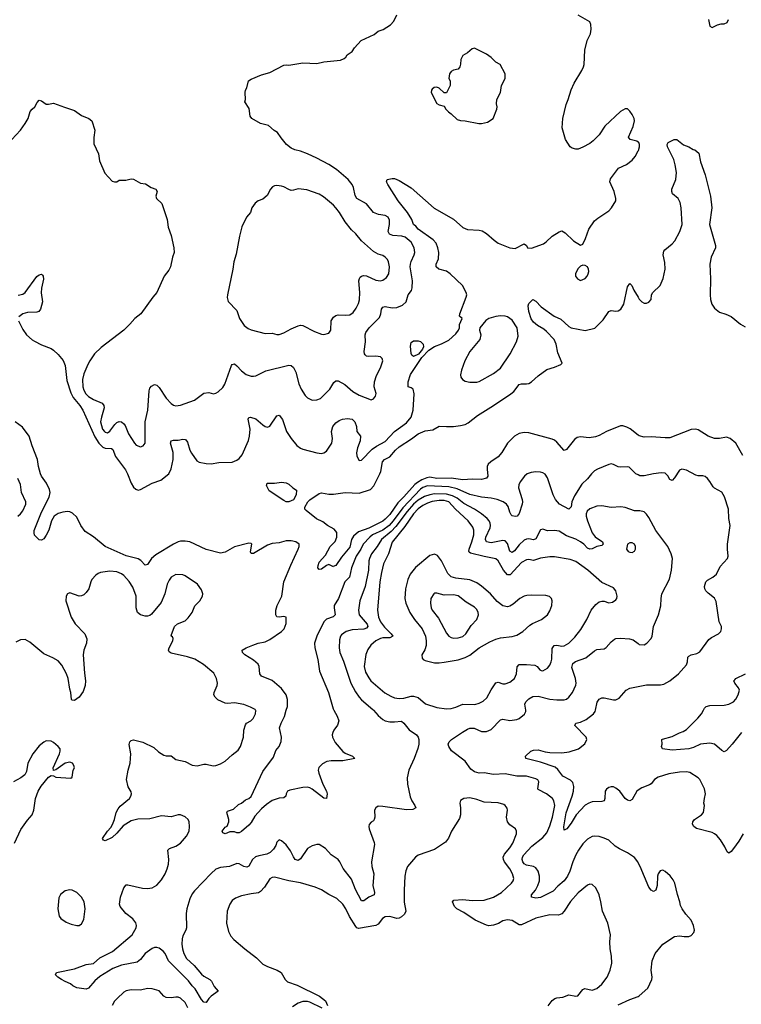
# Model space of a CAD drawing. Header units: inches. Extents: x 2057696 to 2160536, y 827480 to 1016834.
# Tile 278 of 422: x 2064744 to 2070877, y 957499 to 965870. Entities that reach past the tile are written whole.
import ezdxf

# ---------------------------------------------------------------- set-up
doc = ezdxf.new("R2010")
doc.units = ezdxf.units.IN
doc.header["$MEASUREMENT"] = 0
for name, color, linetype in [('C0965', 7, 'Continuous'), ('C0966', 7, 'Continuous'), ('C0975', 7, 'Continuous'), ('C0976', 7, 'Continuous')]:
    doc.layers.add(name, color=color, linetype=linetype)

msp = doc.modelspace()

# ---------------------------------------------------------------- linework, layer by layer
at = {"layer": 'C0965', "color": 5}
for points, elevation in [([(2067750, 960000), (2067790, 959954), (2067830, 959921.3), (2067850, 959910.4), (2067890, 959901.3), (2067930, 959899.5), (2067990, 959906), (2068010, 959890.5), (2068053.6, 959833.6), (2068116.3, 959790), (2068130.5, 959770), (2068135.5, 959750), (2068134.9, 959710), (2068126.7, 959673.3), (2068096.4, 959590), (2068050.4, 959490), (2068036.7, 959423.3), (2068040.3, 959370), (2068062.3, 959262.3), (2068075.5, 959230), (2068103, 959190), (2068110.4, 959169.6), (2068084.1, 959155.9), (2068030, 959152.8), (2067830, 959182), (2067790, 959182.7), (2067770.5, 959169.5), (2067760.5, 959150), (2067763, 959090), (2067757.3, 959070), (2067750, 959059), (2067730, 959049.2), (2067713, 959027), (2067710.5, 959010), (2067714.4, 958990), (2067755.6, 958875.6), (2067758, 958858), (2067733.8, 958710), (2067737.3, 958670), (2067752.9, 958610), (2067745.3, 958510), (2067759.5, 958450), (2067755.5, 958430), (2067710, 958409.7), (2067670, 958379.5), (2067650, 958378), (2067596.6, 958476.6), (2067562.9, 958562.9), (2067493, 958653), (2067464.7, 958710), (2067449.7, 958730), (2067390, 958770.9), (2067343, 958823), (2067290, 958859.3), (2067270, 958859.3), (2067230, 958845.6), (2067190, 958822.9), (2067130, 958735.1), (2067110, 958720.7), (2067086.3, 958730), (2067070, 958752), (2067045.1, 958805.1), (2067010, 958854), (2066970, 958888.7), (2066950, 958898), (2066930, 958878), (2066920.7, 958850), (2066900.7, 958819.3), (2066873.4, 958790), (2066843.5, 958776.5), (2066777.2, 958762.8), (2066748, 958752), (2066723.2, 958730), (2066690, 958673), (2066674.8, 958665.2), (2066650, 958670.9), (2066610, 958693.3), (2066590, 958695.3), (2066527.7, 958672.3), (2066450, 958663.2), (2066410, 958648.8), (2066370, 958612.8), (2066230, 958465.4), (2066210, 958438), (2066190, 958396.2), (2066164.9, 958310), (2066158.6, 958270), (2066161.5, 958150), (2066156.1, 958130), (2066130, 958080.9), (2066123.5, 958056.5), (2066121.8, 958010), (2066127, 957970), (2066138.4, 957930), (2066161.2, 957890), (2066225.5, 957830), (2066290, 957754.6), (2066310, 957737.4), (2066359.1, 957710), (2066374.9, 957694.9), (2066396.3, 957650), (2066431, 957610), (2066370.2, 957569.8), (2066352, 957550), (2066330, 957514.5), (2066310, 957518), (2066290, 957541.3), (2066235.6, 957630), (2066210, 957655.1), (2066177.7, 957697.7), (2066009.4, 957869.4), (2065978.9, 957930), (2065963.9, 957950), (2065930, 957977.7), (2065910, 957983.1), (2065890, 957981.5), (2065870, 957973.1), (2065830, 957945.8), (2065811.4, 957930), (2065770, 957879.8), (2065741.4, 957858.6), (2065610, 957832.9), (2065536.4, 957803.6), (2065424.3, 957735.7), (2065381.5, 957698.5), (2065330, 957637.2), (2065310, 957629.2), (2065230, 957639), (2065196.5, 957656.5), (2065174.8, 957674.8), (2065130, 957692.3), (2065099, 957710), (2065069, 957730), (2065049, 957750), (2065058, 957770), (2065210, 957800.3), (2065310, 957838), (2065370, 957845.3), (2065425, 957895), (2065533, 957947), (2065699.1, 958090), (2065733.7, 958150), (2065735.8, 958170), (2065731.2, 958191.2), (2065705.1, 958225.1), (2065646, 958270), (2065599, 958330), (2065592.7, 958350), (2065601.6, 958410), (2065630, 958491), (2065650, 958514), (2065664.1, 958515.9), (2065786.4, 958486.4), (2065830, 958483.2), (2065870, 958489.3), (2065910, 958511.3), (2065950, 958556.9), (2065980.2, 958610), (2065997, 958650), (2066007.3, 958690), (2066011.6, 958731.6), (2066002.4, 958810), (2066016.2, 958823.8), (2066070, 958843.6), (2066111.5, 958870), (2066162.4, 958930), (2066183.6, 958970), (2066187.7, 959012.3), (2066184.7, 959050), (2066176.3, 959070), (2066150, 959094.5), (2066110, 959109.8), (2066090, 959110.8), (2066030, 959092.9), (2065950, 959100.3), (2065850, 959075.7), (2065747.9, 959072.1), (2065690, 959058.9), (2065624.6, 959015.4), (2065570, 958953.3), (2065530, 958918.4), (2065470, 958889.3), (2065455.3, 958895.3), (2065449, 958910), (2065489.7, 958970), (2065518.2, 959001.8), (2065532.5, 959027.5), (2065549.8, 959070), (2065564, 959130), (2065579.5, 959160.5), (2065597.5, 959182.5), (2065677.2, 959250), (2065689.2, 959270), (2065694, 959290), (2065690, 959306), (2065667, 959347), (2065652.3, 959410), (2065664.5, 959490), (2065682, 959550), (2065687.3, 959630), (2065672.9, 959707.1), (2065679, 959730), (2065690, 959741), (2065710, 959746.8), (2065790, 959727.7), (2065883.4, 959683.4), (2065924.4, 959644.4), (2065970, 959617.1), (2065990, 959610.4), (2066030, 959610.4), (2066070, 959581.6), (2066150, 959562.4), (2066210, 959533), (2066251.9, 959528.1), (2066310, 959542), (2066330, 959542), (2066386.9, 959526.9), (2066410, 959528.5), (2066450, 959543.7), (2066490, 959566.7), (2066550, 959620.5), (2066601.3, 959658.7), (2066619.6, 959690), (2066644.7, 959770), (2066649.7, 959830), (2066663.7, 959876.3), (2066671.1, 959888.9), (2066707, 959910), (2066727.3, 959930), (2066749.3, 959970), (2066750, 959998), (2066748.7, 960000)], 560), ([(2067413.2, 960000), (2067442, 959950), (2067455.5, 959910), (2067446.2, 959873.8), (2067413, 959830), (2067403.8, 959810), (2067399.3, 959790), (2067403, 959770), (2067425.8, 959725.8), (2067490, 959647.3), (2067510, 959634.9), (2067572, 959610), (2067590.8, 959590), (2067490, 959569.7), (2067390, 959569.7), (2067355.4, 959564.6), (2067316.3, 959543.7), (2067286.5, 959513.5), (2067280.3, 959490), (2067285.5, 959465.5), (2067320.4, 959370), (2067352.2, 959310), (2067357.1, 959290), (2067350, 959248.7), (2067330, 959253.2), (2067230, 959329.6), (2067210, 959339.7), (2067190, 959344.2), (2067150, 959342.4), (2067040, 959320), (2067020.4, 959310), (2067008.8, 959290), (2067006, 959270), (2066990, 959254), (2066950, 959252.9), (2066890, 959230.7), (2066841.5, 959198.5), (2066798.1, 959161.9), (2066741.7, 959098.3), (2066710, 959045.4), (2066690, 959021.3), (2066630, 958969), (2066610, 958958), (2066590, 958958), (2066570, 958966), (2066530, 958966), (2066488.9, 958948.9), (2066470, 958958), (2066466, 958970), (2066490, 959004.7), (2066506, 959014), (2066522.7, 959050), (2066522.7, 959070), (2066505.2, 959130), (2066510, 959142), (2066561.2, 959158.8), (2066603.3, 959196.7), (2066629.6, 959210.4), (2066663.3, 959236.7), (2066691.4, 959248.6), (2066710, 959266.8), (2066810, 959479.1), (2066899.6, 959600.4), (2066922, 959658), (2066950, 959690.8), (2066965.6, 959734.4), (2066968.2, 959770), (2066953.3, 959850), (2066965.1, 959890), (2066993.4, 959946.6), (2067009.9, 960000)], 540), ([(2070000, 958703.2), (2069996.2, 958710), (2069968.1, 958748.1), (2069910, 958787.6), (2069840.7, 958820.7), (2069805.2, 958845.2), (2069750, 958894), (2069710, 958912.8), (2069670, 958924.7), (2069630, 958929.7), (2069610, 958926.6), (2069570, 958903.9), (2069530, 958863.5), (2069491.8, 958810), (2069471.1, 958768.9), (2069445.5, 958710), (2069419.8, 958630), (2069399, 958590), (2069370, 958549.8), (2069317, 958503), (2069278.8, 958461.2), (2069170, 958406.6), (2069130, 958401.5), (2069093.2, 958410), (2069093.3, 958430), (2069128.9, 958471.1), (2069147.8, 958510), (2069160.2, 958550), (2069162.9, 958590), (2069151.6, 958630), (2069130, 958660.9), (2069110, 958671.4), (2069050, 958682), (2069030, 958694.5), (2069019, 958710), (2069014.3, 958730), (2069018.4, 958750), (2069029.8, 958770), (2069097.4, 958842.6), (2069190, 958918), (2069223.4, 958956.6), (2069250, 959018), (2069272.7, 959090), (2069290.6, 959190), (2069284.5, 959230), (2069272.1, 959250), (2069222.2, 959290), (2069150, 959324.5), (2069146.9, 959330), (2069154.5, 959390), (2069146.6, 959406.6), (2069130, 959417.6), (2069050, 959438.8), (2068970, 959439.8), (2068870, 959459.8), (2068770, 959454.2), (2068690, 959466.8), (2068650, 959463.1), (2068610, 959474.8), (2068579.4, 959499.4), (2068530, 959565.6), (2068413.9, 959653.9), (2068389.7, 959689.7), (2068385.6, 959710), (2068394, 959730), (2068414.5, 959750), (2068505.8, 959814.2), (2068550, 959838.9), (2068570, 959845.7), (2068605.9, 959845.9), (2068670, 959819.3), (2068710, 959819.3), (2068750, 959836.3), (2068830, 959916.4), (2068850, 959923.1), (2068910, 959912.4), (2068970, 959921.6), (2068990, 959930.5), (2069034.1, 959965.9), (2069046.3, 959990), (2069044.8, 960000)], 560), ([(2070000, 959318.5), (2069990, 959311.8), (2069950, 959239.3), (2069930, 959227.8), (2069910, 959235.1), (2069889.8, 959249.8), (2069842.9, 959310), (2069810, 959337), (2069790, 959347), (2069770, 959347.3), (2069750, 959341.6), (2069730, 959327), (2069720.3, 959310), (2069716.5, 959250), (2069710.2, 959229.8), (2069690, 959222.6), (2069610, 959220.4), (2069580.5, 959210), (2069550, 959192.1), (2069472.8, 959110), (2069430, 959038.4), (2069394.4, 958990), (2069370, 958979), (2069367, 959007), (2069388.1, 959128.1), (2069440.6, 959270), (2069449.8, 959310), (2069453.6, 959350), (2069443.8, 959383.8), (2069424.7, 959404.7), (2069359.6, 959439.6), (2069316.7, 959496.7), (2069294.1, 959514.1), (2069170, 959558), (2069045.2, 959590), (2069041.2, 959610), (2069087.3, 959650), (2069110, 959658.9), (2069150, 959662.3), (2069210, 959644.7), (2069250, 959638.9), (2069350, 959638.3), (2069413, 959647), (2069492.3, 959670), (2069547.5, 959712.5), (2069563.7, 959750), (2069558, 959770), (2069462.9, 959870), (2069469.3, 959890), (2069510, 959899.1), (2069559.1, 959920.9), (2069619.6, 959970), (2069634.7, 959990), (2069637, 960000)], 540), ([(2064698.4, 958870), (2064754.1, 958985.9), (2064810, 959066), (2064849.4, 959110.6), (2064865.2, 959150), (2064879.5, 959250), (2064902, 959310), (2064925.3, 959354.7), (2064990, 959431.3), (2065010, 959444.7), (2065030, 959442), (2065050.7, 959430.7), (2065177.2, 959422.8), (2065189, 959431), (2065197.2, 959490), (2065209, 959510), (2065205.2, 959530), (2065193.2, 959550), (2065170, 959558.4), (2065130, 959549.6), (2065050, 959493.2), (2065030, 959488), (2065027.3, 959510), (2065082.8, 959630), (2065088.7, 959650), (2065087.1, 959670), (2065072.2, 959692.2), (2065030, 959724.8), (2065010, 959735.6), (2064970, 959738.2), (2064950, 959728.6), (2064910, 959696.8), (2064855.9, 959630), (2064812.3, 959550), (2064800.4, 959479.6), (2064788.4, 959451.6), (2064754.4, 959425.6), (2064690, 959391.8)], 580), ([(2069234.2, 957485.8), (2069268, 957532), (2069291.5, 957548.5), (2069310, 957554.9), (2069359.3, 957560.7), (2069410, 957580.3), (2069470, 957568.9), (2069488, 957572), (2069530, 957624.9), (2069546.7, 957633.3), (2069610, 957620.3), (2069650, 957634.9), (2069690, 957670.3), (2069735.4, 957730), (2069762, 957790), (2069776.9, 957850), (2069774, 957910), (2069760.9, 957970), (2069759.5, 958030), (2069765.1, 958090), (2069741.6, 958190), (2069696.3, 958290), (2069684.2, 958370), (2069669.6, 958429.6), (2069641.2, 958490), (2069610, 958519), (2069590, 958521.2), (2069570, 958512.3), (2069490, 958446), (2069426.4, 958373.6), (2069370.1, 958289.9), (2069350, 958269.7), (2069323, 958257), (2069250, 958258.8), (2069130, 958232.1), (2069010, 958174), (2068990, 958174.7), (2068930, 958211.1), (2068890, 958216.8), (2068850, 958209.8), (2068812.8, 958187.2), (2068770, 958171.6), (2068730, 958167.7), (2068710, 958171.7), (2068616.1, 958216.1), (2068519.3, 958279.3), (2068458.4, 958310), (2068439.7, 958330), (2068420.9, 958370), (2068434.5, 958385.5), (2068508.7, 958391.3), (2068590, 958382.6), (2068690, 958386), (2068770, 958409.5), (2068838.5, 958450), (2068924.2, 958530), (2068938.7, 958550), (2068942.6, 958570), (2068931.8, 958610), (2068909.8, 958650), (2068864, 958710), (2068854.6, 958730), (2068854, 958750), (2068865.2, 958774.8), (2068910.7, 958830), (2068934.2, 958870), (2068965.1, 958950), (2068967.3, 958970), (2068958, 958990), (2068910, 959025.6), (2068889.6, 959050), (2068881.3, 959090), (2068889.6, 959150), (2068887.5, 959167.5), (2068869.7, 959189.7), (2068857.1, 959197.1), (2068810, 959213.3), (2068690, 959219.1), (2068630, 959240.3), (2068570, 959253.3), (2068518, 959250), (2068490, 959232.3), (2068484.4, 959210), (2068490.4, 959170), (2068490.5, 959110), (2068481.6, 959078.4), (2068412.7, 958970), (2068387.9, 958912.1), (2068362.8, 958877.3), (2068270, 958815.6), (2068130, 958767.3), (2068107.7, 958750), (2068038.7, 958670), (2068025.9, 958634.1), (2068018.3, 958590), (2068012.8, 958470), (2068011.3, 958368.7), (2068025.8, 958290), (2068014.9, 958265.1), (2067990, 958242.4), (2067970, 958231.7), (2067950, 958229.8), (2067890, 958246.5), (2067850, 958243.8), (2067827.8, 958230), (2067790, 958180.4), (2067770.5, 958170), (2067623.5, 958143.5), (2067610, 958148.2), (2067601.1, 958161), (2067546.9, 958246.9), (2067516.5, 958310), (2067490, 958349.7), (2067437.8, 958397.8), (2067371.8, 958431.8), (2067310, 958474), (2067255.2, 958495.2), (2067130, 958533.5), (2067030, 958549.7), (2066910, 958579.7), (2066890, 958577.4), (2066870, 958565.1), (2066824.4, 958495.6), (2066790, 958458.3), (2066772.6, 958447.4), (2066710, 958438.7), (2066630, 958420.5), (2066577.7, 958402.3), (2066550, 958380.9), (2066528.9, 958351.1), (2066507.5, 958292.5), (2066501.7, 958190), (2066519, 958119), (2066539.2, 958079.2), (2066563, 958050), (2066657.1, 957970), (2066755.3, 957895.3), (2066810, 957841.3), (2066850, 957819.5), (2066931, 957790), (2066966.8, 957770), (2066999.1, 957710), (2067020.7, 957690), (2067102.2, 957662.2), (2067290.7, 957570), (2067342.8, 957530), (2067361, 957490)], 580), ([(2066173.5, 957470), (2066150, 957515.1), (2066110, 957552.8), (2066090, 957560.5), (2066070, 957561.1), (2066030, 957553.1), (2065990, 957556), (2065968, 957568), (2065930, 957613.3), (2065870, 957631.2), (2065830, 957633.7), (2065770, 957620.5), (2065690, 957621.3), (2065650, 957612.8), (2065630, 957601.3), (2065571.1, 957548.9), (2065550, 957525.1), (2065528.9, 957490)], 580), ([(2069830, 957495.3), (2069930, 957540.4), (2070000, 957566.7)], 560), ([(2067313.2, 957466.8), (2067210, 957518), (2067190, 957524.2), (2067150, 957524.2), (2067110.8, 957510), (2067062.6, 957477.4)], 580)]:
    msp.add_lwpolyline(points, dxfattribs=dict(at, elevation=elevation))
at = {"layer": 'C0965', "color": 5, "elevation": 580}
msp.add_lwpolyline([(2065170, 958472.7), (2065130, 958464), (2065090, 958434), (2065075.5, 958404.5), (2065067.3, 958310), (2065080.7, 958250), (2065094.8, 958230), (2065137.6, 958197.6), (2065180.6, 958180.6), (2065230, 958168.2), (2065250, 958170.5), (2065270, 958184.9), (2065290, 958221), (2065301.7, 958310), (2065292.6, 958370), (2065270, 958409.3), (2065230, 958449.3), (2065190, 958469.2)], close=True, dxfattribs=at)
at = {"layer": 'C0966', "color": 5}
for points, elevation in [([(2064676, 964850), (2064749.4, 964930), (2064790, 964986.8), (2064815.1, 965030), (2064831.9, 965088.1), (2064849.6, 965110.4), (2064871.9, 965128.1), (2064892.9, 965167.1), (2064910, 965184.7), (2064930, 965181), (2064970, 965151.3), (2064990, 965151.3), (2065030, 965161), (2065124.7, 965124.7), (2065210, 965099.1), (2065270, 965054), (2065332, 965030), (2065358, 965010), (2065382.8, 964930), (2065373.2, 964866.8), (2065375.2, 964815.2), (2065414, 964730), (2065423, 964670), (2065466.2, 964566.2), (2065530, 964498), (2065550, 964491.3), (2065568.4, 964491.6), (2065590, 964504.7), (2065645.4, 964505.4), (2065690, 964516.3), (2065710, 964514), (2065770, 964478.8), (2065813.7, 964473.7), (2065862, 964442), (2065902, 964430), (2065911.3, 964410), (2065901, 964370), (2065906.8, 964350), (2065951.6, 964308.4), (2065998, 964170), (2066006.4, 964106.4), (2066030, 964034), (2066054, 963930), (2066057.3, 963890), (2066042.8, 963850), (2066024.9, 963770), (2066010, 963741.2), (2065970.7, 963690), (2065910.6, 963550), (2065875.5, 963510), (2065773.4, 963370), (2065722, 963330), (2065679.6, 963280.4), (2065629, 963231), (2065436, 963084), (2065379.3, 963030), (2065338.7, 962970), (2065322.4, 962937.6), (2065290, 962858), (2065276.5, 962810), (2065280.2, 962750), (2065290, 962719.5), (2065306.8, 962690), (2065330, 962666.7), (2065370, 962640.2), (2065444.6, 962610), (2065459.7, 962590), (2065462.2, 962570), (2065438.2, 962490), (2065432, 962450), (2065448.8, 962390), (2065463.6, 962370), (2065470, 962363.6), (2065490, 962358), (2065510, 962370.4), (2065552, 962428), (2065570, 962445.2), (2065590, 962454.4), (2065610, 962451.3), (2065630, 962434.6), (2065639.4, 962419.4), (2065670, 962348.5), (2065718.4, 962270), (2065733.3, 962253.3), (2065770, 962239.3), (2065794.3, 962245.7), (2065811.2, 962270), (2065808.9, 962450), (2065833.9, 962550), (2065844.2, 962715.8), (2065850, 962737.3), (2065864.4, 962755.6), (2065890, 962768.4), (2065910, 962763.8), (2065930, 962741.6), (2065990, 962653), (2066030, 962608), (2066050, 962593.4), (2066070, 962588.2), (2066110, 962592.7), (2066230, 962634.4), (2066310, 962695.3), (2066350, 962699.5), (2066390, 962688.2), (2066410, 962693.4), (2066430, 962705.5), (2066470, 962741.6), (2066488.2, 962770), (2066544, 962930), (2066550, 962939.3), (2066570, 962943.8), (2066590, 962928.4), (2066630, 962883.7), (2066670, 962853.7), (2066710, 962840.3), (2066730, 962838.7), (2066750, 962842.4), (2066836.3, 962883.7), (2067030, 962933.7), (2067050, 962930.4), (2067070, 962912.4), (2067090, 962873), (2067115.3, 962775.2), (2067134.9, 962730), (2067170, 962674.8), (2067190, 962654), (2067230, 962636.3), (2067270, 962637.1), (2067299.3, 962650), (2067381.1, 962730), (2067413.6, 962786.4), (2067430, 962798.9), (2067450, 962800.9), (2067508.4, 962768.4), (2067574.9, 962710), (2067630, 962676.9), (2067730, 962638), (2067750, 962646.9), (2067767.1, 962670), (2067772.9, 962692.9), (2067756.4, 962750), (2067759.3, 962790), (2067776, 962844), (2067810.9, 962910), (2067829.4, 962970), (2067825.2, 962990), (2067810, 963002.7), (2067769.6, 963009.6), (2067710, 963005.4), (2067690, 963009.7), (2067680.3, 963020.3), (2067674.3, 963030), (2067672.2, 963050), (2067682, 963130), (2067680.5, 963190), (2067686.3, 963210), (2067714.7, 963250), (2067800.9, 963339.1), (2067813.1, 963370), (2067817.4, 963410), (2067830, 963424.9), (2067850, 963430.2), (2067910, 963420.2), (2067950, 963424.2), (2067997.4, 963442.6), (2068029, 963471), (2068045.3, 963530), (2068072.6, 963567.4), (2068079.4, 963590), (2068082.2, 963650), (2068063.7, 963770), (2068064.3, 963790), (2068070, 963815.3), (2068097, 963870), (2068102, 963890), (2068097.4, 963930), (2068070, 963979.1), (2068020, 964020), (2067990.6, 964030.6), (2067916.4, 964036.4), (2067886.7, 964046.7), (2067876.8, 964070), (2067886.2, 964130), (2067886.8, 964166.8), (2067874.7, 964190), (2067850, 964204.8), (2067794, 964214), (2067750.8, 964230.8), (2067690, 964304), (2067609.9, 964349.9), (2067594.4, 964374.4), (2067582, 964442), (2067569.7, 964470), (2067535.8, 964510), (2067435.1, 964595.1), (2067370, 964639.2), (2067270, 964693.7), (2067190.5, 964729.5), (2067130, 964751.6), (2067082.6, 964762.6), (2067050, 964778.4), (2067012.3, 964810), (2066964.8, 964864.8), (2066934, 964910), (2066907.2, 964927.2), (2066859, 964970), (2066790, 964986.6), (2066718, 965030), (2066702, 965050), (2066695.5, 965115.5), (2066658, 965170), (2066664, 965190), (2066659, 965250), (2066662, 965270), (2066675.3, 965290), (2066689, 965350), (2066710, 965364.7), (2066800.2, 965399.8), (2066870, 965420.7), (2066990, 965482.8), (2067010, 965486.8), (2067030, 965482.8), (2067150, 965502.8), (2067270, 965496), (2067330, 965511), (2067470, 965526.8), (2067500.2, 965539.8), (2067515.3, 965550), (2067528, 965570), (2067570, 965598), (2067589, 965630), (2067647.2, 965692.8), (2067756, 965744), (2067790, 965771), (2067833.6, 965786.4), (2067894.6, 965825.4), (2067923.1, 965856.9), (2067948.7, 965910)], 560), ([(2070000, 964829), (2069990, 964837.6), (2069932.6, 964852.6), (2069916.9, 964870), (2069958.8, 964961.2), (2069969.9, 965010), (2069967, 965030), (2069950, 965064), (2069930, 965092.8), (2069910, 965111.2), (2069890, 965113.3), (2069850, 965088.8), (2069716.7, 964963.3), (2069668.8, 964891.2), (2069618.9, 964841.1), (2069590, 964818), (2069530, 964785.2), (2069490, 964769), (2069469.1, 964769.1), (2069438, 964778), (2069422, 964790), (2069382.7, 964850), (2069354, 964950), (2069361.2, 965030), (2069389.5, 965150), (2069406, 965190), (2069430, 965272), (2069457.2, 965330), (2069521.4, 965438.5), (2069535.6, 965470), (2069540.5, 965490), (2069547.3, 965610), (2069566, 965694), (2069594.5, 965750), (2069599.6, 965790), (2069598.4, 965830), (2069590, 965852.3), (2069490, 965909.4)], 540), ([(2064733.4, 963310), (2064770, 963234.8), (2064800.5, 963190), (2064850, 963148.4), (2064870, 963137.1), (2064930, 963105.5), (2065010, 963074.4), (2065030, 963061.3), (2065070, 963022.6), (2065112, 962972), (2065129.2, 962930), (2065143.4, 962803.4), (2065177.4, 962697.4), (2065199, 962659), (2065253.7, 962590), (2065279.4, 962550), (2065382.9, 962322.9), (2065417.3, 962270), (2065450, 962236.2), (2065470, 962227.2), (2065524.5, 962224.5), (2065535, 962215), (2065557.4, 962157.4), (2065643.2, 962043.2), (2065661.1, 962010), (2065690, 961930.7), (2065710, 961894.8), (2065730, 961877.3), (2065750, 961870.7), (2065770, 961876.3), (2065869.2, 961930), (2065943.7, 961956.3), (2066010, 962010.4), (2066030, 962050.7), (2066047.2, 962130), (2066047.1, 962190), (2066026, 962270), (2066030, 962290.4), (2066050, 962294.9), (2066090, 962294.6), (2066130, 962302.4), (2066150, 962302), (2066157, 962297), (2066170, 962278), (2066190.3, 962210.3), (2066203.8, 962183.8), (2066250, 962118.8), (2066270, 962107.3), (2066330, 962096.3), (2066370, 962094), (2066435.5, 962104.5), (2066550, 962108.4), (2066590, 962124.9), (2066610, 962140.7), (2066634.5, 962170), (2066688.6, 962291.4), (2066697.6, 962330), (2066703.1, 962390), (2066686.7, 962473.3), (2066692.3, 962487.7), (2066706, 962490), (2066750, 962476), (2066810, 962426.7), (2066830, 962412.7), (2066850, 962405.5), (2066870, 962413.4), (2066930, 962502.8), (2066950, 962507.7), (2066978.5, 962470), (2067011.5, 962370), (2067050, 962308.5), (2067098.4, 962250), (2067130, 962227.2), (2067150, 962218.9), (2067270, 962186.7), (2067310, 962182.6), (2067330, 962186.7), (2067350, 962201.3), (2067395.6, 962270), (2067403.5, 962310), (2067392.6, 962370), (2067404.7, 962410), (2067430, 962442.4), (2067458, 962462), (2067486.2, 962473.8), (2067530, 962480.2), (2067570, 962473.1), (2067593.4, 962450), (2067606, 962410), (2067610.5, 962370), (2067639.3, 962330), (2067636.9, 962290), (2067613.7, 962230), (2067606.4, 962186.4), (2067610, 962162), (2067625.8, 962125.8), (2067630, 962121), (2067650, 962124.9), (2067740.4, 962219.6), (2067775, 962245), (2067850, 962285), (2067930, 962370.2), (2068030, 962441.3), (2068069.7, 962490), (2068087.1, 962550), (2068097.8, 962690), (2068087.6, 962727.6), (2068070, 962740.5), (2068045.6, 962750), (2068045.6, 962790), (2068065.8, 962854.2), (2068162.1, 962997.9), (2068220.6, 963059.4), (2068270, 963092.7), (2068330, 963113.4), (2068390, 963144.4), (2068450, 963200.3), (2068472.6, 963230), (2068481.3, 963250), (2068482.5, 963277.5), (2068504, 963330), (2068482, 963350), (2068483.7, 963370), (2068539.6, 963510), (2068543.7, 963530), (2068539.3, 963550), (2068507, 963610), (2068403.6, 963710), (2068370.7, 963730.7), (2068306.6, 963750), (2068284.2, 963770), (2068283, 963790), (2068303.3, 963836.7), (2068307, 963890), (2068298.8, 963930), (2068283.8, 963970), (2068259.1, 963999.1), (2068130, 964088.7), (2068110, 964115.6), (2068092, 964130), (2068075.6, 964170), (2068041, 964230), (2067961.5, 964330), (2067873.2, 964470), (2067862, 964490), (2067866, 964510), (2067910, 964521), (2067930, 964521), (2067970, 964502.8), (2068070, 964439.3), (2068266.2, 964266.2), (2068430, 964173.7), (2068510, 964102), (2068550, 964085.3), (2068650, 964079.5), (2068674.1, 964074.1), (2068710, 964052.7), (2068774.9, 963994.9), (2068810.7, 963970), (2068910, 963930.3), (2068954.7, 963925.2), (2069030, 963963), (2069050, 963951.3), (2069061, 963930), (2069093, 963927), (2069195.3, 963964.7), (2069219.1, 963980.9), (2069270, 964030.7), (2069330, 964067.3), (2069350, 964074), (2069378.3, 964058.3), (2069450, 963991), (2069510, 963952), (2069530, 963962), (2069553.2, 964010), (2069580.9, 964090), (2069630, 964158.8), (2069657.2, 964182.8), (2069750, 964246), (2069774, 964270), (2069809, 964330), (2069809.2, 964350), (2069795.1, 964410), (2069758.4, 964490), (2069763.6, 964516.4), (2069831.8, 964608.2), (2069901.4, 964638.5), (2069950, 964675.5), (2069974.5, 964705.5), (2070000, 964754.2)], 540), ([(2064730, 963527), (2064770, 963535.5), (2064790, 963550.6), (2064890, 963687.3), (2064910, 963700.7), (2064930, 963706), (2064938, 963698), (2064942.8, 963690), (2064944.9, 963664.9), (2064930, 963586), (2064927.7, 963547.7), (2064938.8, 963470), (2064921, 963410), (2064906, 963390), (2064890, 963382), (2064810, 963381.3), (2064770.3, 963369.7), (2064736.3, 963343.7)], 540), ([(2070000, 962339.1), (2069931, 962391), (2069904.4, 962404.4), (2069870, 962415.8), (2069850, 962415.8), (2069730.3, 962369.7), (2069670, 962333.6), (2069637.3, 962322.7), (2069583.8, 962316.2), (2069510, 962323), (2069482.5, 962317.5), (2069459.4, 962300.6), (2069390, 962216), (2069370, 962206), (2069310, 962277.6), (2069290, 962295.1), (2069270, 962303.6), (2069070, 962358.7), (2069030, 962360.7), (2068990, 962351.5), (2068950.5, 962330), (2068908.4, 962290), (2068890, 962269.5), (2068842.8, 962190), (2068810, 962152.9), (2068748.2, 962111.8), (2068725.5, 962090), (2068717.6, 962070), (2068716.2, 962050), (2068721.6, 961990), (2068710, 961972.7), (2068670, 961959.7), (2068590, 961963.4), (2068510, 961957.2), (2068411.5, 961971.5), (2068290, 961968.5), (2068230, 961979.4), (2068204, 961976), (2068160.7, 961959.3), (2068123.6, 961936.4), (2068103, 961917), (2068010, 961813.2), (2067957.9, 961762.1), (2067890, 961664.7), (2067850, 961623.2), (2067830, 961607.3), (2067710, 961547.1), (2067624.7, 961515.3), (2067580.8, 961479.2), (2067564.6, 961450), (2067550, 961386), (2067479.8, 961300.2), (2067430, 961229.3), (2067414.8, 961225.2), (2067410, 961218), (2067370, 961238), (2067350, 961228.7), (2067310, 961199), (2067290, 961195.3), (2067279, 961210), (2067279.3, 961230), (2067290, 961258), (2067342, 961318), (2067383.7, 961390), (2067426.2, 961433.8), (2067440.5, 961470), (2067439.6, 961510), (2067417.2, 961537.3), (2067359.3, 961570), (2067319.7, 961599.7), (2067267.6, 961627.6), (2067177.2, 961697.2), (2067167.7, 961707.7), (2067166.7, 961726.7), (2067193.3, 961770), (2067210, 961787.7), (2067290, 961843), (2067310, 961847.7), (2067370, 961836.4), (2067410, 961836.4), (2067508.7, 961851.3), (2067630, 961845.8), (2067724.6, 961875.4), (2067754.1, 961905.9), (2067804.4, 962010), (2067812.6, 962030), (2067828.7, 962110), (2067842.9, 962130), (2067890, 962154.6), (2067937.6, 962210), (2067970, 962238.8), (2068074.1, 962305.9), (2068130, 962348.1), (2068190, 962374.4), (2068256.3, 962383.7), (2068310, 962414.8), (2068370.3, 962410.3), (2068430, 962412.2), (2068490, 962419.3), (2068530.6, 962429.4), (2068556.1, 962443.9), (2068635.1, 962504.9), (2068770, 962589.3), (2068918.3, 962690), (2068942.2, 962710), (2068990, 962768.7), (2069010, 962774.6), (2069050, 962772.7), (2069070, 962777.3), (2069092.8, 962790), (2069150, 962841.5), (2069225.3, 962894.7), (2069290, 962914.6), (2069342.5, 962937.5), (2069355.3, 962950), (2069317, 963037), (2069303.9, 963110), (2069285.1, 963150), (2069220.4, 963220.4), (2069198.8, 963238.8), (2069143.5, 963270), (2069110, 963299.7), (2069090, 963327.3), (2069070, 963389.2), (2069063.9, 963436.1), (2069070, 963458), (2069106, 963490), (2069130, 963478), (2069174.8, 963430), (2069285.5, 963350), (2069343.2, 963323.2), (2069410, 963262), (2069431.5, 963251.5), (2069550, 963226.7), (2069632.1, 963247.9), (2069702.2, 963317.8), (2069751.3, 963388.7), (2069770, 963398), (2069810, 963392.2), (2069830, 963394.4), (2069852.1, 963407.9), (2069876.9, 963450), (2069910, 963598), (2069930, 963626), (2069946, 963610), (2069963, 963570), (2070000, 963510.8)], 520), ([(2067009.9, 960000), (2067019.1, 960030), (2067020.2, 960090), (2067008.7, 960130), (2066970, 960183.5), (2066890, 960251.1), (2066799.5, 960290), (2066785.1, 960310), (2066779.5, 960370), (2066769.4, 960390), (2066730, 960424.5), (2066656, 960470), (2066638, 960490), (2066636, 960510), (2066669.2, 960530), (2066726.3, 960553.7), (2066770, 960570.3), (2066830, 960582), (2066870, 960599.5), (2066970, 960668.9), (2066990.9, 960690), (2067010, 960738), (2067009.5, 960789.5), (2066990, 960797), (2066950, 960789.5), (2066930, 960793.2), (2066920.7, 960810), (2066921.1, 960850), (2066933.5, 960890), (2066971.6, 960970), (2066989.8, 961090.2), (2067047.2, 961232.8), (2067111.3, 961370), (2067118.4, 961390), (2067118, 961410), (2067089.4, 961430), (2067050, 961440.3), (2067010, 961439.4), (2066950, 961423.2), (2066890, 961415.8), (2066850, 961402), (2066730, 961331.5), (2066712.1, 961332.1), (2066705.9, 961345.9), (2066717, 961410), (2066710, 961415.6), (2066690, 961418.3), (2066570, 961388.5), (2066490, 961342.4), (2066450, 961333.3), (2066330, 961364.8), (2066190, 961432), (2066150, 961437.8), (2066110, 961436.2), (2066090, 961431.6), (2066050, 961412.3), (2065900.9, 961319.1), (2065865.2, 961290), (2065830, 961238.4), (2065810, 961234), (2065773.2, 961273.2), (2065750, 961286.2), (2065650, 961313.1), (2065470, 961391.4), (2065370, 961474), (2065299.2, 961519.2), (2065264.7, 961570), (2065230, 961639.5), (2065193.5, 961673.5), (2065170, 961684.7), (2065150, 961688.2), (2065110, 961683.1), (2065070, 961670.9), (2065037, 961650), (2065013.8, 961610), (2064991.3, 961530), (2064970, 961486.6), (2064950, 961456), (2064930, 961444), (2064910, 961448), (2064870, 961488.7), (2064866.2, 961506.2), (2064868.2, 961528.2), (2064930, 961683.1), (2064994.7, 961810), (2065001.7, 961850), (2064996.6, 961876.6), (2064971.6, 961930), (2064930, 961989.5), (2064920.5, 962010), (2064904, 962070), (2064895.8, 962130), (2064850, 962246), (2064824.7, 962330), (2064766.5, 962406.5), (2064706, 962450)], 540), ([(2070000, 961999.6), (2069979.3, 962010), (2069924.8, 962064.8), (2069909.5, 962069.5), (2069850, 962065.1), (2069830, 962069.6), (2069789.7, 962089.7), (2069770, 962093.3), (2069750, 962089.6), (2069654, 962050), (2069630, 962035.1), (2069603.1, 962010), (2069570, 961965.1), (2069520.2, 961919.8), (2069458.3, 961821.7), (2069437.6, 961770), (2069430, 961729), (2069410, 961707.3), (2069331.6, 961750), (2069298.5, 961790), (2069278.8, 961830), (2069230, 961976), (2069210, 962005.6), (2069190, 962017.4), (2069170, 962022), (2069130, 962025.1), (2069090, 962021.3), (2069057.3, 962010), (2069033, 961990), (2068998, 961942), (2068984.9, 961915.1), (2068983.1, 961890), (2069015.4, 961790), (2069018, 961770), (2069015.2, 961750), (2068987.7, 961672.3), (2068971.1, 961648.9), (2068953.9, 961646.1), (2068930, 961651.3), (2068921, 961661), (2068910, 961682.7), (2068896.5, 961730), (2068882.5, 961750), (2068851.9, 961771.9), (2068800.5, 961790), (2068750, 961802.1), (2068670, 961810.4), (2068570, 961832.2), (2068461.1, 961881.1), (2068390, 961898.7), (2068210, 961905.7), (2068170, 961892.9), (2068150, 961878.4), (2067998.8, 961721.2), (2067919.2, 961610), (2067883, 961570), (2067830, 961530.9), (2067743.6, 961490), (2067719.1, 961470), (2067663.3, 961410), (2067643.1, 961370), (2067603.8, 961310), (2067564.3, 961210), (2067548.2, 961131.8), (2067506, 961090), (2067452.6, 960950), (2067416.5, 960890), (2067415.4, 960870), (2067426, 960810), (2067406.7, 960793.3), (2067350, 960774.8), (2067328.1, 960751.9), (2067269.5, 960630), (2067250.1, 960570), (2067250.8, 960530), (2067279, 960430), (2067292.1, 960332.1), (2067368.1, 960150), (2067407.4, 960010), (2067413.2, 960000)], 540), ([(2064729.5, 961650), (2064751.3, 961670), (2064770, 961695.5), (2064794.7, 961750), (2064796.4, 961770), (2064759.5, 961850), (2064750, 961918), (2064729.5, 961970)], 560), ([(2070000, 961695), (2069970, 961695.1), (2069890, 961721.4), (2069851.5, 961728.5), (2069770, 961723.9), (2069690, 961738), (2069650, 961733.1), (2069590, 961712), (2069567.8, 961692.2), (2069558.5, 961670), (2069558.7, 961650), (2069570.1, 961610), (2069608, 961508), (2069634.1, 961474.1), (2069697.3, 961430), (2069701.3, 961410), (2069690, 961400.5), (2069650, 961391.8), (2069610, 961371.7), (2069590, 961368.9), (2069570, 961378.4), (2069538.9, 961410), (2069510, 961431.3), (2069470, 961453), (2069390, 961482.9), (2069330, 961520.4), (2069290, 961527.1), (2069230, 961525.7), (2069190, 961539.7), (2069170, 961531.8), (2069130, 961456.4), (2069110, 961446.6), (2069070, 961455.7), (2069050, 961454.6), (2069030, 961444.1), (2068990, 961406), (2068950, 961355.8), (2068930, 961339.8), (2068910, 961352), (2068890, 961416.3), (2068870, 961439.3), (2068850, 961442.6), (2068750, 961421.3), (2068711.4, 961431.4), (2068702.3, 961450), (2068705.5, 961470), (2068741.5, 961550), (2068745.3, 961570), (2068742.8, 961590), (2068733.1, 961610), (2068716, 961630), (2068667.6, 961670), (2068609.5, 961709.5), (2068517.9, 961757.9), (2068460.8, 961800.8), (2068422.9, 961822.9), (2068370, 961837.2), (2068270, 961838.2), (2068228.6, 961831.4), (2068184.7, 961815.3), (2068130, 961784.5), (2068090, 961750.6), (2068037.3, 961690), (2067939.3, 961560.7), (2067900, 961520), (2067818.7, 961450), (2067783, 961390), (2067734, 961330), (2067716.1, 961290), (2067712.1, 961270), (2067708.1, 961190), (2067678.6, 961050), (2067634.7, 960930), (2067622.4, 960850), (2067628.3, 960810), (2067696.9, 960730), (2067704, 960710), (2067690, 960696), (2067670, 960687.5), (2067570, 960683.8), (2067518, 960670), (2067478.9, 960641.1), (2067470, 960629.2), (2067462, 960598), (2067458.2, 960530), (2067464.9, 960490), (2067496.7, 960416.7), (2067559.1, 960230), (2067596.8, 960156.8), (2067627.6, 960110), (2067647.5, 960087.5), (2067745.4, 960005.4), (2067750, 960000)], 560), ([(2066748.7, 960000), (2066745.2, 960005.2), (2066706.8, 960026.8), (2066647.7, 960047.7), (2066570, 960063.5), (2066510, 960058), (2066490, 960060.3), (2066428.2, 960088.2), (2066404.2, 960110), (2066393.3, 960130), (2066396.3, 960150), (2066421.6, 960210), (2066423.6, 960230), (2066417.6, 960270), (2066394.9, 960314.9), (2066307.1, 960387.1), (2066232.1, 960432.1), (2066170, 960454.7), (2066030, 960485.1), (2066014.9, 960494.9), (2066007.8, 960510), (2066013, 960530), (2066044.5, 960590), (2066048.9, 960608.9), (2066042, 960622), (2066029.5, 960630.5), (2066030, 960634), (2066060.9, 960710), (2066086, 960734), (2066150, 960760.4), (2066175.9, 960784.1), (2066208.7, 960830), (2066232.3, 960887.7), (2066275.1, 960930), (2066296.4, 960970), (2066300.5, 960990), (2066290, 961024), (2066255.1, 961070), (2066150, 961142.7), (2066130, 961151.8), (2066070, 961152), (2066030, 961129.2), (2066013.8, 961106.2), (2065998.4, 961070), (2065978, 960990), (2065945.9, 960914.1), (2065865.3, 960814.7), (2065850, 960804.5), (2065830, 960799.6), (2065810, 960799.6), (2065770, 960811.6), (2065745.1, 960830), (2065733.7, 960870), (2065734, 960970), (2065704.8, 961044.8), (2065675, 961095), (2065630, 961143.5), (2065610, 961157.6), (2065570, 961175.3), (2065510, 961181.1), (2065430, 961169.6), (2065410, 961162), (2065391.9, 961148.1), (2065358.4, 961110), (2065347.4, 961090), (2065330.3, 961030), (2065310, 961000.7), (2065290, 960980.5), (2065270, 960971.5), (2065249.7, 960969.7), (2065170, 960996), (2065150, 960989), (2065139.1, 960970), (2065136.4, 960930), (2065180.3, 960790), (2065215.2, 960735.2), (2065296.3, 960650), (2065313.7, 960606.3), (2065310.7, 960570), (2065289, 960511), (2065282.3, 960470), (2065293.3, 960313.3), (2065303.1, 960250), (2065301.3, 960210), (2065282.3, 960157.7), (2065250.6, 960110), (2065210, 960082.7), (2065190, 960084), (2065185.2, 960090), (2065179.5, 960150), (2065170, 960178), (2065155.4, 960270), (2065142.6, 960310), (2065103, 960383), (2065070, 960419.6), (2065025.3, 960445.3), (2064950, 960477.6), (2064830, 960577), (2064790, 960599.5), (2064750, 960596.9), (2064710, 960577.6)], 560), ([(2069044.8, 960000), (2069037.4, 960050), (2069044.2, 960070), (2069070, 960094.9), (2069104.9, 960115.1), (2069150, 960120.2), (2069250, 960094.3), (2069310, 960086.8), (2069370, 960086.9), (2069390, 960094.3), (2069410, 960110.3), (2069442.6, 960150), (2069470, 960211.3), (2069473.1, 960230), (2069467.7, 960270), (2069437.5, 960362.5), (2069443.5, 960396.5), (2069467.1, 960412.9), (2069554.5, 960445.5), (2069630, 960504.9), (2069650, 960514.4), (2069710, 960522.4), (2069728.3, 960531.7), (2069770, 960580.5), (2069797.7, 960602.3), (2069810, 960608.2), (2069850, 960613), (2069927.7, 960607.7), (2069956.7, 960596.7), (2070000, 960565.9)], 560), ([(2069637, 960000), (2069652.8, 960067.2), (2069670, 960093.4), (2069690, 960104.9), (2069710, 960106), (2069790, 960088.4), (2069811.7, 960088.3), (2069839.1, 960100.9), (2069899.3, 960170), (2069930, 960186), (2070000, 960200.3)], 540)]:
    msp.add_lwpolyline(points, dxfattribs=dict(at, elevation=elevation))
for points, elevation in [([(2068610, 965628.7), (2068590, 965622), (2068551, 965589), (2068510, 965566), (2068492, 965530), (2068491.1, 965491.1), (2068484.7, 965470), (2068470.8, 965449.2), (2068430, 965442), (2068410, 965428), (2068398, 965410), (2068392, 965370), (2068402, 965350), (2068402, 965310), (2068370, 965248), (2068350, 965248), (2068310, 965288.7), (2068290, 965297.2), (2068267.7, 965292.3), (2068250, 965279), (2068242.8, 965270), (2068240.7, 965250), (2068290, 965158), (2068310, 965146), (2068350, 965134), (2068364.7, 965110), (2068387.1, 965087.1), (2068412, 965070), (2068462, 965022), (2068490, 965011.3), (2068530.9, 965010.9), (2068646.4, 964986.4), (2068670, 964986), (2068720.2, 964999.8), (2068768.9, 965031.1), (2068799, 965110), (2068802, 965130), (2068795.3, 965155.3), (2068799, 965190), (2068829, 965250), (2068839.3, 965310), (2068868.7, 965370), (2068868.4, 965408.4), (2068828.4, 965488.4), (2068790, 965508.7), (2068750, 965548.7), (2068710, 965578)], 560), ([(2066930, 964459.6), (2066910, 964456.2), (2066892.2, 964447.8), (2066876.3, 964430), (2066846, 964374), (2066810, 964343.7), (2066770, 964329.2), (2066744.9, 964310), (2066718, 964270), (2066704.9, 964230), (2066670.4, 964189.6), (2066630.7, 964110), (2066610.6, 964030), (2066583.9, 963876.1), (2066563, 963810), (2066556.4, 963750), (2066510.7, 963530), (2066507.3, 963507.3), (2066514.8, 963474.8), (2066590, 963398), (2066610.7, 963330), (2066650.8, 963270), (2066684.7, 963244.7), (2066712.4, 963232.4), (2066830, 963202.4), (2066890, 963206), (2066930, 963194), (2066950, 963193.4), (2066990, 963208.2), (2067050, 963242), (2067110, 963267.2), (2067131.5, 963271.5), (2067150.2, 963270.2), (2067250, 963218), (2067310, 963195.8), (2067330, 963192.7), (2067370, 963206), (2067389.5, 963230), (2067389.7, 963310), (2067410, 963339.5), (2067430, 963354.6), (2067450, 963359.6), (2067510, 963356.5), (2067550, 963361.1), (2067579, 963381), (2067603.6, 963416.4), (2067623.6, 963456.4), (2067632.1, 963487.9), (2067635.8, 963550), (2067627.2, 963650), (2067630.7, 963669.3), (2067638.4, 963681.6), (2067650, 963690.3), (2067666.3, 963693.7), (2067690, 963691.6), (2067770, 963655.3), (2067810, 963648.8), (2067830, 963654.9), (2067862, 963678), (2067880.7, 963710), (2067886, 963770), (2067878.4, 963810), (2067869.4, 963830), (2067850, 963852.3), (2067830, 963865.6), (2067790, 963877.4), (2067750, 963898.9), (2067650, 963989.6), (2067599.6, 964050), (2067562.5, 964082.5), (2067510, 964151.2), (2067462, 964230), (2067430, 964271.1), (2067410, 964293.5), (2067324.8, 964364.8), (2067290, 964386.6), (2067183.3, 964423.3), (2067110, 964432.6), (2067070, 964419.6), (2067050, 964418.4), (2067030, 964425.1), (2066990, 964449.6), (2066970, 964455.1)], 580), ([(2069530, 963784), (2069510, 963774), (2069488.3, 963751.7), (2069468, 963710), (2069468, 963690), (2069485.5, 963665.5), (2069510, 963653.4), (2069550, 963668.2), (2069567, 963690), (2069575.6, 963710), (2069581.6, 963730), (2069578.4, 963750), (2069569.5, 963769.5), (2069550, 963781.2)], 540), ([(2068830, 963353.3), (2068790, 963347.8), (2068731, 963330), (2068706.9, 963313.1), (2068654.8, 963250), (2068650.8, 963230), (2068662, 963190), (2068654.9, 963150), (2068568.5, 963050), (2068527, 962970), (2068497.6, 962890), (2068490.4, 962850), (2068494.4, 962830), (2068508.2, 962810), (2068530, 962796.4), (2068570, 962788.7), (2068630, 962788.5), (2068650, 962793), (2068770, 962863.1), (2068830, 962908.5), (2068913.5, 963030), (2068965.6, 963130), (2068980.1, 963179.9), (2068972.2, 963250), (2068930, 963315.1), (2068890, 963342.9), (2068870, 963349.6)], 540), ([(2068090, 963007), (2068077, 963017), (2068071.7, 963031.7), (2068065.3, 963094.7), (2068070, 963124.7), (2068090, 963140.7), (2068130, 963140.7), (2068150, 963134), (2068173, 963110), (2068174.4, 963090), (2068168.5, 963070), (2068133.5, 963026.5)], 540), ([(2067030, 961771.6), (2067010, 961772.3), (2066990, 961781.2), (2066863.1, 961863.1), (2066842, 961910), (2066846, 961930), (2066910, 961930.3), (2066970, 961938.5), (2067010, 961931.5), (2067030, 961920.3), (2067064, 961890), (2067097.3, 961870), (2067094.3, 961830), (2067070, 961788.9)], 520), ([(2068350, 961783.4), (2068310, 961783.2), (2068250, 961773.9), (2068210, 961760.4), (2068170, 961741.2), (2068130, 961712.8), (2068090, 961668.8), (2068017.8, 961562.2), (2067910, 961428.4), (2067878.7, 961330), (2067836.4, 961243.6), (2067817.5, 961170), (2067803.8, 961090), (2067784.8, 960850), (2067793.4, 960790), (2067810.1, 960750), (2067844.7, 960704.7), (2067900.6, 960650), (2067914.4, 960630), (2067890, 960614.5), (2067830, 960614.5), (2067810, 960609.9), (2067771.5, 960588.5), (2067727.6, 960552.4), (2067703, 960517), (2067685.9, 960474.1), (2067671.8, 960370), (2067683.6, 960323.6), (2067710, 960274.4), (2067728.9, 960250), (2067848, 960148), (2067899.2, 960119.2), (2067930, 960106.2), (2067970, 960098), (2068010, 960101.3), (2068070, 960118.5), (2068090, 960119.5), (2068130, 960106.4), (2068193.4, 960053.4), (2068290, 960022.4), (2068371.3, 960011.3), (2068410, 960014), (2068450, 960024.1), (2068510, 960051), (2068612.5, 960047.5), (2068650, 960058.4), (2068683.8, 960076.2), (2068714.3, 960105.7), (2068750, 960174), (2068790, 960233.4), (2068810, 960236.9), (2068850, 960222.8), (2068870, 960223.2), (2068910, 960239.1), (2068950, 960268.9), (2068965, 960310), (2068970.7, 960369.3), (2068990, 960387.9), (2069050, 960389.3), (2069121.2, 960381.2), (2069142, 960370), (2069163.4, 960343.4), (2069176.3, 960336.3), (2069190, 960335.5), (2069230, 960355.8), (2069250, 960383), (2069261.5, 960410), (2069267, 960433), (2069270, 960522.8), (2069287.4, 960550), (2069310, 960553.4), (2069350, 960545.3), (2069370, 960547.1), (2069411.3, 960568.7), (2069460.6, 960619.4), (2069513.6, 960686.4), (2069565, 960770), (2069601.8, 960850), (2069640.5, 960899.5), (2069670, 960920.9), (2069690, 960926.3), (2069710, 960926), (2069750, 960913.7), (2069782, 960918), (2069810, 960938), (2069818, 960950), (2069822, 960970), (2069810, 961013.2), (2069790, 961039.5), (2069690, 961086), (2069573.3, 961190), (2069470, 961262.7), (2069421.4, 961281.4), (2069290, 961302.5), (2069250, 961304.6), (2069170, 961292.3), (2069110, 961273.2), (2069070, 961279.8), (2069050, 961277.3), (2069010, 961254), (2068913.2, 961150), (2068890, 961149.9), (2068854.8, 961190), (2068810.7, 961270.7), (2068790, 961287), (2068690, 961306.3), (2068575.8, 961335.8), (2068564, 961344), (2068560.6, 961350), (2068563.6, 961370), (2068587.5, 961430), (2068602.8, 961490), (2068604.2, 961530), (2068595.6, 961555.6), (2068554.9, 961610), (2068448.1, 961708.1), (2068391.1, 961770)], 580), ([(2069930, 961422.9), (2069908.5, 961410), (2069901.6, 961370), (2069916, 961350), (2069930, 961342), (2069950, 961340.7), (2069970, 961351), (2069977.6, 961370), (2069977.6, 961390), (2069969.3, 961410), (2069950, 961421.6)], 580), ([(2068270, 961327), (2068230, 961315.1), (2068108.5, 961211.5), (2068063.8, 961156.2), (2068044, 961110), (2068023.2, 961030), (2068017.1, 960950), (2068025.4, 960910), (2068058.7, 960830), (2068099.5, 960770), (2068163, 960690), (2068191.5, 960630), (2068199.1, 960590), (2068198.2, 960550), (2068185.8, 960514.2), (2068161.2, 960470), (2068163.1, 960443.1), (2068172.2, 960430), (2068190, 960421.1), (2068270, 960401.5), (2068310, 960401), (2068350, 960407.8), (2068470, 960427.9), (2068530, 960446.8), (2068570, 960468.5), (2068650, 960529.4), (2068739.4, 960580.6), (2068790, 960603.5), (2068830, 960614.7), (2068930, 960626), (2068970, 960636.2), (2069018.9, 960670), (2069078.2, 960721.9), (2069102.7, 960737.3), (2069178, 960770), (2069229.6, 960810), (2069250, 960844.9), (2069265.1, 960890), (2069269.6, 960929.6), (2069263.7, 960950), (2069246, 960966), (2069214.9, 960974.9), (2069090, 960978.5), (2069054.1, 960974.1), (2069030, 960968.2), (2068995.5, 960950), (2068938.9, 960901.1), (2068910, 960884), (2068890, 960878.5), (2068850, 960886), (2068803.2, 960923.2), (2068746.4, 960990), (2068670, 961054.8), (2068630, 961081), (2068568.8, 961108.8), (2068450, 961123), (2068410, 961134.2), (2068382.1, 961162.1), (2068330, 961269.6), (2068295.1, 961315.1)], 620), ([(2068270, 960994.5), (2068262.8, 960990), (2068239.3, 960950), (2068234.4, 960910), (2068241.3, 960870), (2068250.4, 960850), (2068302.7, 960782.7), (2068370, 960654), (2068390.4, 960630), (2068410, 960617.4), (2068430, 960612.7), (2068470, 960614.3), (2068510, 960627.2), (2068535.1, 960650), (2068581.6, 960718.4), (2068630, 960770.8), (2068642.4, 960810), (2068641.3, 960830), (2068630, 960854.5), (2068610, 960875.1), (2068539.3, 960919.3), (2068470, 960971.1), (2068430, 960979.8), (2068350, 960978.9), (2068290, 960994)], 640)]:
    msp.add_lwpolyline(points, close=True, dxfattribs=dict(at, elevation=elevation))
at = {"layer": 'C0975', "color": 5}
for points, elevation in [([(2070877.1, 959810), (2070799.6, 959710), (2070750, 959657.6), (2070730, 959645.1), (2070710, 959656.2), (2070650, 959709.8), (2070610, 959719.9), (2070530, 959710.6), (2070470, 959681.7), (2070430, 959669.9), (2070290, 959658.5), (2070206, 959670), (2070199, 959690), (2070204, 959710), (2070202, 959750), (2070206, 959754), (2070290, 959776.3), (2070350, 959808), (2070382, 959818), (2070410, 959835.5), (2070508.6, 959931.4), (2070538.4, 959970), (2070555.6, 960000)], 520), ([(2070892.5, 958947.5), (2070854.6, 958885.4), (2070810, 958824), (2070790, 958799), (2070770, 958785.2), (2070756.5, 958796.5), (2070737.2, 958837.2), (2070698.6, 958898.6), (2070670, 958933.2), (2070649, 958950), (2070630, 958960.9), (2070494.5, 958994.5), (2070474, 959010), (2070461.2, 959030), (2070466, 959050), (2070479.3, 959070), (2070537.2, 959110), (2070555.1, 959130), (2070562.7, 959190), (2070559.3, 959210), (2070562.7, 959250), (2070572.3, 959290), (2070562.7, 959330), (2070525.2, 959410), (2070510, 959425.2), (2070439, 959470), (2070410, 959476.9), (2070350, 959473), (2070261, 959459), (2070170, 959431.2), (2070138, 959410), (2070110, 959375.1), (2070095.6, 959364.4), (2070030, 959338.7), (2070000, 959318.5)], 540), ([(2070000, 957566.7), (2070009.7, 957570.3), (2070082.9, 957637.1), (2070115.1, 957710), (2070118, 957730), (2070109.6, 957790), (2070119.5, 957870), (2070146, 957930), (2070209, 958010), (2070310, 958074.8), (2070350, 958082.8), (2070390, 958074.8), (2070430, 958077.3), (2070450, 958084), (2070474.5, 958110), (2070479.5, 958130), (2070470, 958168.7), (2070450, 958214), (2070404.8, 958264.8), (2070373.2, 958310), (2070359.3, 958339.3), (2070355.1, 958370), (2070333.3, 958433.3), (2070311.3, 958530), (2070297.8, 958557.8), (2070272.1, 958592.1), (2070230, 958629.3), (2070210, 958640.9), (2070186.6, 958633.4), (2070170.7, 958610), (2070165.5, 958590), (2070160.7, 958510), (2070150.8, 958470), (2070130, 958459), (2070110, 958469), (2070090, 958495.3), (2070018.4, 958670), (2070000, 958703.2)], 560)]:
    msp.add_lwpolyline(points, dxfattribs=dict(at, elevation=elevation))
at = {"layer": 'C0976', "color": 5}
for points, elevation in [([(2070598, 965870), (2070610, 965814), (2070630, 965802), (2070673.6, 965826.4), (2070705.6, 965834.4), (2070730, 965834.8), (2070755.1, 965844.9), (2070769, 965870)], 540), ([(2070000, 963510.8), (2070010, 963494.8), (2070030, 963471), (2070050, 963458.8), (2070070, 963458.8), (2070090, 963467.3), (2070109.2, 963490), (2070114.5, 963530), (2070124.5, 963550), (2070187.8, 963610), (2070212.8, 963670), (2070228.8, 963750), (2070225.9, 963805.9), (2070212.6, 963870), (2070216.9, 963903.1), (2070225.5, 963914.5), (2070290, 963965.3), (2070310.6, 963989.4), (2070355, 964070), (2070374.2, 964130), (2070365.3, 964270), (2070356.8, 964316.8), (2070341.3, 964350), (2070293.2, 964390), (2070286, 964410), (2070286.6, 964430), (2070321.3, 964510), (2070325.1, 964570), (2070315.1, 964635.1), (2070302.3, 964682.3), (2070250, 964789), (2070247, 964810), (2070254.6, 964825.4), (2070306, 964850), (2070330, 964851), (2070386.4, 964806.4), (2070432, 964790), (2070466.4, 964766.4), (2070482, 964762), (2070515.3, 964735.3), (2070530, 964662), (2070570, 964551), (2070615.5, 964370), (2070624.9, 964270), (2070607.4, 964130), (2070658, 963950), (2070656, 963930), (2070619.7, 963850), (2070609.4, 963790.6), (2070614.1, 963665.9), (2070611.8, 963530), (2070615.2, 963490), (2070626, 963450), (2070650, 963416.5), (2070690, 963384.1), (2070746.4, 963366.4), (2070790, 963345.2), (2070870, 963280.6), (2070910, 963257.4)], 520), ([(2070000, 964754.2), (2070002, 964758), (2070010.9, 964790), (2070010.9, 964810), (2070004.9, 964824.9), (2070000, 964829)], 540), ([(2070890, 962163.7), (2070830.8, 962270.8), (2070781.2, 962310), (2070750, 962319.6), (2070690, 962309.7), (2070650, 962309.7), (2070596, 962330), (2070510, 962382), (2070490, 962388.3), (2070450, 962386.3), (2070270, 962316.2), (2070230, 962314.5), (2070110, 962324.2), (2070050, 962322), (2070010, 962331.6), (2070000, 962339.1)], 520), ([(2070000, 960200.3), (2070070, 960214.6), (2070190, 960214), (2070217.7, 960222.3), (2070270, 960248), (2070342.9, 960310), (2070410, 960384.9), (2070419.7, 960410), (2070423.5, 960450), (2070430, 960459.3), (2070449.8, 960470.2), (2070498.8, 960481.2), (2070525.1, 960494.9), (2070600.7, 960599.3), (2070623.3, 960616.7), (2070684, 960650), (2070702.7, 960670), (2070709.5, 960690), (2070707, 960710), (2070689.6, 960750), (2070664.2, 960924.2), (2070650, 960952.7), (2070593.9, 960993.9), (2070573.9, 961013.9), (2070565.6, 961030), (2070563, 961050), (2070575.1, 961090), (2070590, 961104.9), (2070634.5, 961130), (2070664.7, 961155.2), (2070698.3, 961221.7), (2070759.3, 961290), (2070766, 961310), (2070758.4, 961370), (2070760.5, 961410), (2070782.4, 961570), (2070770.9, 961630), (2070768.7, 961710), (2070734.2, 961814.2), (2070710, 961852.7), (2070650, 961886), (2070637.6, 961897.6), (2070610, 961945.2), (2070590, 961969.3), (2070570, 961986), (2070550, 961992.7), (2070510, 961992.3), (2070490, 961997), (2070410, 962040.7), (2070370, 962049.4), (2070350, 962041.2), (2070310, 961976), (2070290, 961953.2), (2070270, 961961.2), (2070253.1, 961993.1), (2070230, 962014.3), (2070196.4, 962016.4), (2070130, 962009.7), (2070050, 961991.3), (2070013, 961993), (2070000, 961999.6)], 540), ([(2070000, 960565.9), (2070010, 960558.8), (2070050, 960556), (2070074, 960570), (2070109.2, 960610), (2070119.3, 960630), (2070129.5, 960710), (2070171.8, 960810), (2070193.4, 960886.6), (2070195.1, 960950), (2070202.4, 960990), (2070266.2, 961113.8), (2070284.4, 961190), (2070292.8, 961290), (2070280.5, 961330), (2070251.5, 961390), (2070150, 961526.3), (2070090, 961637.6), (2070070, 961666), (2070050, 961684.7), (2070014.9, 961694.9), (2070000, 961695)], 560), ([(2070555.6, 960000), (2070564.4, 960015.6), (2070579, 960030), (2070610, 960038.4), (2070730, 960041.1), (2070770, 960050.4), (2070810, 960070.5), (2070830, 960094), (2070849.6, 960130), (2070860.5, 960170), (2070853.3, 960190), (2070820.7, 960230), (2070814.5, 960250), (2070820.8, 960259.2), (2070830, 960270.4), (2070912.1, 960307.9)], 520)]:
    msp.add_lwpolyline(points, dxfattribs=dict(at, elevation=elevation))

doc.saveas('drawing.dxf')
